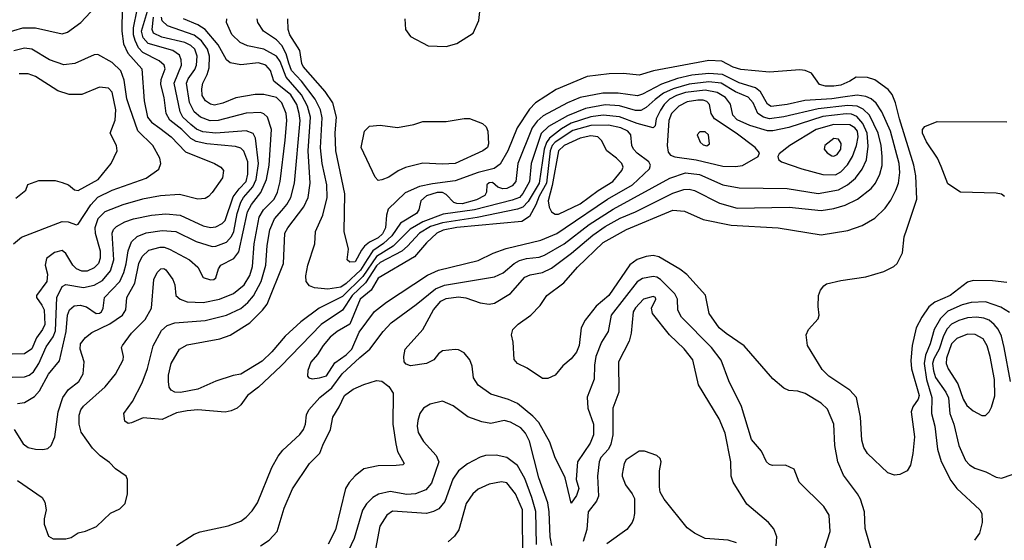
# Model space of a CAD drawing. Extents: x 997026 to 1115308, y 536381 to 619039.
# Tile 398 of 484: x 1060757 to 1066270, y 605155 to 608070. Entities that reach past the tile are written whole.
import ezdxf

# ---------------------------------------------------------------- set-up
doc = ezdxf.new("R2010")
doc.units = 0

msp = doc.modelspace()

# ---------------------------------------------------------------- linework, layer by layer
at = {"layer": '0CON20XD'}
for points in [[(1060428.9, 608075), (1060428.9, 607905), (1060402.5, 607805), (1060414.4, 607744.4), (1060425, 607726.2), (1060445, 607724.3), (1060479.4, 607765), (1060545, 607814.4), (1060580, 607905), (1060609, 607951), (1060634.8, 607975.2), (1060673.3, 607995), (1060775, 608023.9), (1060845, 608024.3), (1060995, 607990.5), (1061025, 607999.5), (1061098.9, 608055), (1061265, 608233.5)], [(1060745, 605920.8), (1060785, 605926.5), (1060840.3, 605959.7), (1060868.1, 605991.9), (1060917.8, 606085), (1060980.4, 606159.6), (1061017.7, 606325), (1061025.3, 606415), (1061035.4, 606445), (1061062.9, 606467.1), (1061095, 606472.6), (1061131.9, 606461.9), (1061184.8, 606424.8), (1061205, 606426.9), (1061215, 606434.6), (1061225.3, 606455), (1061231.8, 606515), (1061318, 606605), (1061341, 606655), (1061353, 606703), (1061364.1, 606775.9), (1061383.7, 606826.3), (1061414.4, 606855.6), (1061465, 606876.2), (1061555, 606889), (1061631.2, 606885), (1061745, 606829), (1061835, 606800), (1061855, 606801.6), (1061915, 606823.8), (1061944, 606856), (1061956.5, 606885), (1061975.6, 606985), (1061995, 607048.4), (1062009.8, 607075), (1062063.4, 607135), (1062080.6, 607175), (1062093.8, 607265), (1062077.6, 607407.6), (1062063.6, 607433.6), (1062025, 607446.9), (1061855, 607434.8), (1061782.1, 607442.1), (1061747.3, 607457.3), (1061715, 607482.5), (1061670.9, 607525), (1061655.2, 607555), (1061622, 607715), (1061663.5, 607815), (1061662.1, 607845), (1061651.8, 607871.8), (1061615, 607898.1), (1061477, 607937), (1061448.5, 607968.5), (1061438.5, 608005), (1061484.4, 608155.6)], [(1062913.3, 608075), (1062916.7, 608015), (1062945, 607976), (1063045, 607924.2), (1063145, 607920.8), (1063205, 607937.5), (1063295.6, 607994.4), (1063328.1, 608065), (1063339.4, 608165)], [(1061331.7, 608138.3), (1061329, 608005), (1061339.2, 607935), (1061363, 607883), (1061441.6, 607795), (1061454.7, 607615), (1061472.4, 607525), (1061495, 607497.1), (1061542.8, 607462.8), (1061604.6, 607415), (1061685, 607330), (1061848, 607265), (1061883.8, 607245), (1061897.5, 607225), (1061892, 607185), (1061835, 607102), (1061815, 607080), (1061795, 607068.6), (1061755, 607064.5), (1061652, 607092), (1061545, 607084.7), (1061445, 607065.7), (1061335, 607034.3), (1061234.5, 606995), (1061195.2, 606954.8), (1061178.8, 606905), (1061179, 606875), (1061208.4, 606775), (1061207.7, 606735), (1061198.6, 606705), (1061175, 606680), (1061135, 606662.9), (1061105, 606661.6), (1061074.6, 606674.6), (1061055.2, 606695.2), (1061015, 606761.8), (1060995, 606777.3), (1060952.6, 606767.4), (1060907.9, 606732.1), (1060899.5, 606695), (1060912.3, 606645), (1060908.9, 606605), (1060850.5, 606525), (1060850.5, 606515), (1060881.7, 606471.8), (1060893.4, 606445), (1060897.2, 606362.8), (1060885.4, 606335), (1060851.4, 606288.6), (1060825, 606227.1), (1060785, 606198.4), (1060715, 606197.8)], [(1060715, 606069.3), (1060785, 606071.3), (1060809.7, 606080.3), (1060835, 606099.3), (1060865.1, 606144.9), (1060905, 606238.9), (1060944.7, 606295.3), (1060957.1, 606327.1), (1060965.2, 606514.8), (1060995, 606576.2), (1061015, 606586.8), (1061115, 606569.8), (1061175, 606583), (1061220.8, 606609.2), (1061266.2, 606663.8), (1061284.8, 606725), (1061274.2, 606875), (1061282, 606895), (1061298.7, 606911.3), (1061345, 606938.4), (1061395, 606954.3), (1061495, 606976.1), (1061575, 606983.8), (1061655, 606975.3), (1061785, 606915.8), (1061825, 606906.4), (1061855, 606909.4), (1061891.8, 606928.2), (1061908.2, 606945), (1061952.4, 607077.6), (1061986.1, 607123.9), (1062024.8, 607165), (1062034.5, 607205), (1062034.5, 607275), (1062013.1, 607333.1), (1061995, 607350.9), (1061965, 607360.5), (1061805, 607374.8), (1061745, 607387.8), (1061715, 607405.2), (1061666, 607456), (1061598.1, 607508.1), (1061576.5, 607545), (1061567, 607635), (1061548.1, 607708.1), (1061549.5, 607735), (1061571, 607795), (1061566.3, 607815), (1061539, 607839), (1061447.3, 607887.3), (1061423.3, 607913.3), (1061403.7, 607953.7), (1061395.3, 607985.3), (1061394.6, 608025), (1061414.6, 608125.4)], [(1060725.6, 605775), (1060777.1, 605695), (1060803.8, 605675), (1060845, 605664.6), (1060887.4, 605662.6), (1060915, 605669.4), (1060932.9, 605685), (1060953.5, 605735), (1060972.7, 605875), (1060999.2, 605955), (1061030.6, 605999.4), (1061087.9, 606045), (1061112.1, 606087.9), (1061118.2, 606155), (1061095.3, 606225), (1061098, 606255), (1061125, 606290), (1061161.5, 606318.5), (1061262.8, 606367.2), (1061332, 606415), (1061350.7, 606445), (1061357.3, 606515), (1061401.5, 606595), (1061425, 606704.3), (1061442.4, 606745), (1061479.7, 606780.3), (1061543, 606797), (1061566, 606796), (1061596.9, 606785), (1061708.1, 606725), (1061754.3, 606685), (1061785, 606626.7), (1061825, 606613.1), (1061845, 606615.8), (1061855.7, 606625), (1061870, 606675), (1061882.9, 606695), (1061956.2, 606733.8), (1061985, 606770.6), (1062033.5, 606995), (1062055, 607034.7), (1062108, 607102), (1062139.6, 607175), (1062154.5, 607255), (1062166.3, 607455), (1062144, 607524), (1062125, 607542.7), (1062105, 607549.7), (1062025, 607546.7), (1061868, 607505), (1061824, 607504), (1061770.4, 607525), (1061734.8, 607555), (1061707.2, 607607.2), (1061690.7, 607715), (1061700.7, 607739.3), (1061738.6, 607791.4), (1061747.1, 607815), (1061751, 607865), (1061737.3, 607905), (1061716, 607926), (1061682.8, 607942.8), (1061552.5, 607972.5), (1061507.3, 607995), (1061499.1, 608015), (1061506.2, 608085)], [(1060745, 605490), (1060883.3, 605395), (1060898.8, 605368.8), (1060905.8, 605325), (1060894.4, 605275), (1060894.4, 605245), (1060917.7, 605177.7), (1060943.9, 605163.9), (1061015, 605163.8), (1061045, 605170), (1061085, 605197.5), (1061125, 605206.7), (1061187.5, 605232.5), (1061265, 605306.7), (1061318.3, 605331.7), (1061348.3, 605361.7), (1061360, 605415), (1061360, 605495), (1061353.3, 605515), (1061293.3, 605555), (1061260.9, 605590.9), (1061208, 605628), (1061165, 605670.8), (1061101.2, 605761.2), (1061090.4, 605805), (1061090.4, 605855), (1061099.3, 605885), (1061114.4, 605905.6), (1061235.2, 606014.8), (1061294.3, 606085), (1061337.5, 606165), (1061339.2, 606185), (1061328, 606235), (1061332.5, 606245), (1061383.3, 606315), (1061459.2, 606390.8), (1061495.3, 606455), (1061509.1, 606615), (1061527.8, 606655), (1061546.7, 606675), (1061565, 606676.5), (1061575, 606670), (1061615.5, 606615), (1061625.6, 606585), (1061631.9, 606525), (1061655.8, 606505), (1061695, 606490.9), (1061785, 606485.8), (1061875.6, 606504.4), (1061955, 606537.8), (1062013.6, 606585), (1062045, 606638.2), (1062061.1, 606688.9), (1062069.3, 606815), (1062099, 606965), (1062122.3, 607005), (1062181.2, 607065), (1062200.7, 607105), (1062216, 607165), (1062243.5, 607395), (1062253.8, 607505), (1062248.8, 607545), (1062225.2, 607605), (1062195, 607634.8), (1062125, 607650.9), (1062075, 607651.7), (1061967.7, 607632.2), (1061895, 607602.2), (1061847.6, 607592.4), (1061825, 607597.3), (1061798.2, 607615), (1061779.2, 607645), (1061776.9, 607683.1), (1061782.2, 607715), (1061807.4, 607762.6), (1061818.8, 607801.2), (1061819.7, 607865), (1061807.9, 607905), (1061775, 607951.3), (1061735, 607983.8), (1061585.1, 608035.1), (1061554.1, 608064.1), (1061550.9, 608085)], [(1065445, 607528.1), (1065415, 607540.7), (1065385, 607543.1), (1065255, 607527.9), (1065064, 607466), (1064975, 607448.5), (1064945, 607448.7), (1064845, 607477.9), (1064775, 607510), (1064749.7, 607535), (1064736.6, 607596.6), (1064709.5, 607635), (1064662.4, 607662.4), (1064595, 607676), (1064485, 607661.6), (1064434.1, 607645), (1064395.5, 607624.5), (1064365.5, 607595), (1064346, 607564), (1064321.7, 607515), (1064314.5, 607475.5), (1064305, 607464), (1064215, 607488.2), (1064116.1, 607526.1), (1064025, 607535.4), (1063955, 607526.2), (1063845, 607490.2), (1063791, 607459), (1063723.1, 607406.9), (1063706.7, 607383.3), (1063693.1, 607345), (1063666.5, 607155), (1063605, 607051.2), (1063575, 607020.6), (1063545, 607008.7), (1063317.8, 606962.2), (1063125, 606932.8), (1063058.3, 606911.8), (1062995.6, 606875), (1062928.9, 606801.1), (1062896.2, 606773.8), (1062775, 606710.3), (1062755, 606691.6), (1062694, 606596), (1062619.4, 606525), (1062565, 606443), (1062445, 606363.7), (1062219.2, 606130.8), (1062095, 606012.5), (1062032.2, 605965), (1061996.2, 605913.8), (1061974.6, 605895.4), (1061940.9, 605879.1), (1061907.6, 605872.4), (1061755, 605884.7), (1061695, 605880.6), (1061635, 605868.2), (1061555, 605830.9), (1061448.3, 605841.7), (1061383.6, 605813.6), (1061365, 605810), (1061345, 605822.5), (1061340, 605865), (1061388.3, 605931.7), (1061443.7, 606036.3), (1061473, 606117), (1061505, 606244.2), (1061550.5, 606329.5), (1061582.3, 606357.7), (1061625, 606373.4), (1061795, 606386.6), (1061915, 606414.8), (1061995, 606453.8), (1062035, 606485.8), (1062066.1, 606523.9), (1062109, 606605), (1062136.2, 606696.2), (1062143.1, 606805), (1062157.1, 606892.9), (1062184.3, 606955), (1062225, 607001.8), (1062253.3, 607035), (1062276.1, 607075), (1062296.1, 607155), (1062326.9, 607505), (1062322.7, 607545), (1062308.1, 607595), (1062275, 607648.8), (1062180, 607725), (1062161.8, 607785), (1062136.2, 607815), (1062095, 607828), (1061995, 607817.2), (1061935, 607827.7), (1061915, 607845.5), (1061869.2, 607929.2), (1061794.9, 608014.9), (1061755, 608042), (1061674.5, 608075)], [(1063938.8, 605895), (1063970.4, 605805), (1063969.6, 605745), (1063951.7, 605698.3), (1063880.8, 605595), (1063873.8, 605495), (1063887.5, 605445), (1063875, 605406.7), (1063845, 605363.3), (1063811.2, 605505), (1063753.4, 605623.4), (1063725.3, 605705.3), (1063664.4, 605814.4), (1063630.6, 605850.6), (1063545, 605920.4), (1063495, 605943.4), (1063395, 605973.5), (1063324, 606024), (1063298.1, 606065), (1063290.3, 606130.3), (1063277.1, 606165), (1063245, 606205.7), (1063215, 606221.4), (1063195.8, 606224.2), (1063125, 606216), (1063101.3, 606198.7), (1063075.8, 606165), (1063035, 606145.5), (1062945, 606132.2), (1062921.3, 606141.3), (1062910.8, 606155), (1062907.5, 606185), (1062916, 606225), (1063014, 606336), (1063074.8, 606445), (1063115, 606494.7), (1063145, 606508.4), (1063215, 606518.8), (1063255, 606512), (1063335, 606484.6), (1063385, 606476.9), (1063415, 606482.5), (1063505, 606537.5), (1063585, 606628.7), (1063615, 606641.2), (1063685, 606653.8), (1063735, 606678.9), (1063847.2, 606762.8), (1063966, 606864), (1064035, 606912.3), (1064120.3, 606959.7), (1064205.1, 606994.9), (1064415, 607099.3), (1064475, 607118.4), (1064505, 607120.5), (1064535, 607114.2), (1064675, 607042.9), (1064775, 607015.3), (1065065, 607020.3), (1065245, 607001.1), (1065315, 607012.8), (1065378.3, 607031.7), (1065447.8, 607065), (1065525, 607125.4), (1065548.7, 607155), (1065572.9, 607205), (1065585.7, 607254.3), (1065586.5, 607305), (1065580.7, 607365), (1065564.5, 607435), (1065515.3, 607535.3), (1065479.5, 607569.5), (1065445.9, 607585.9), (1065395, 607590), (1065228.7, 607571.3), (1065035, 607526.2), (1064955, 607514.5), (1064921.8, 607525), (1064890.8, 607545), (1064864.7, 607605), (1064835.7, 607635.7), (1064765, 607666.9), (1064685, 607714), (1064615, 607723), (1064505, 607708.7), (1064416.7, 607683.3), (1064361.6, 607658.4), (1064315, 607623), (1064265, 607577.6), (1064235, 607562.2), (1064205, 607561.7), (1064115, 607587.4), (1064035, 607592.9), (1063925, 607573.6), (1063825, 607531.8), (1063718.4, 607471.6), (1063676.3, 607433.7), (1063620.3, 607265), (1063611.4, 607165), (1063575, 607096.5), (1063555.1, 607074.9), (1063515, 607059), (1063304.3, 607005.7), (1063128.4, 606981.6), (1063015, 606938.9), (1062943.7, 606896.3), (1062848.6, 606801.4), (1062755, 606744.9), (1062678.1, 606631.9), (1062565, 606521.1), (1062434.2, 606455.8), (1062330.9, 606379.1), (1062242.8, 606297.2), (1062169.4, 606210.6), (1062115, 606158.9), (1061995, 606084.5), (1061952.1, 606077.9), (1061855, 606045.6), (1061755, 606000.7), (1061657.7, 605982.3), (1061625, 605984.4), (1061605.6, 605995.6), (1061595, 606012.5), (1061589.5, 606045), (1061590.6, 606079.4), (1061605.5, 606145), (1061651.9, 606225), (1061695, 606250.4), (1061877.4, 606282.6), (1061935, 606303.1), (1062046.7, 606373.3), (1062116.7, 606443.3), (1062142.1, 606477.9), (1062234.1, 606705), (1062242.7, 606875), (1062259.1, 606905), (1062348.5, 607021.5), (1062372.3, 607075), (1062384.3, 607155), (1062372.7, 607335), (1062385.5, 607525), (1062368.3, 607585), (1062335, 607650.2), (1062249.2, 607749.2), (1062215, 607835.8), (1062195, 607866.1), (1062125, 607904.4), (1062033.3, 607923.3), (1061992, 607942), (1061945, 607988.1), (1061915.5, 608055), (1061917.5, 608075)], [(1062263.4, 607826.6), (1062249.2, 607879.2), (1062225.1, 607925.1), (1062195, 607956.8), (1062121.5, 608005), (1062090.9, 608055), (1062086.2, 608075)], [(1065617.5, 605532.5), (1065505, 605641.4), (1065483.5, 605675), (1065472.2, 605715), (1065464.4, 605845), (1065442.5, 605955), (1065406.2, 605996.2), (1065288, 606075), (1065250.7, 606110.7), (1065168.8, 606245), (1065160, 606305), (1065173.3, 606335), (1065228.8, 606395), (1065233.8, 606415), (1065228, 606465), (1065230.8, 606525), (1065242, 606555), (1065260.5, 606579.5), (1065275, 606591.2), (1065355, 606610), (1065495, 606630.8), (1065595, 606660), (1065651.7, 606688.3), (1065670, 606705), (1065700, 606765), (1065710, 606855), (1065725, 606897.5), (1065780.8, 607065), (1065775.8, 607195), (1065764.4, 607255), (1065683, 607515), (1065661.6, 607605), (1065641.7, 607651.7), (1065619.4, 607679.4), (1065545, 607733.1), (1065505, 607746.9), (1065440.8, 607749.2), (1065406, 607725), (1065355, 607703.9), (1065315, 607697), (1065268.5, 607698.5), (1065235, 607707.3), (1065190.3, 607770.3), (1065156, 607786), (1065125, 607788.7), (1064955, 607776.2), (1064795, 607791), (1064751.9, 607805), (1064687.9, 607837.9), (1064615, 607842), (1064306.8, 607783.2), (1064225, 607759.4), (1064138.3, 607768.3), (1064057.8, 607767.8), (1063935, 607752.2), (1063760.3, 607679.7), (1063644.8, 607605.2), (1063611.1, 607568.9), (1063542.9, 607465), (1063490.7, 607335), (1063448, 607262), (1063413.5, 607236.5), (1063324.4, 607215), (1063195, 607167.8), (1063068.6, 607151.4), (1062995, 607135.2), (1062915, 607100.2), (1062821.2, 607008.8), (1062810.7, 606975), (1062805.1, 606904.9), (1062789.4, 606870.6), (1062765, 606848.6), (1062716.5, 606823.5), (1062688.5, 606801.5), (1062670.3, 606779.7), (1062635.4, 606715), (1062605, 606711.9), (1062590, 606725), (1062598.9, 606785), (1062573.3, 606885), (1062577.8, 607095), (1062527, 607335), (1062524, 607436), (1062531.1, 607525), (1062511.2, 607605), (1062468.3, 607668.3), (1062345, 607807.8), (1062336.8, 607825), (1062326.7, 607896.7), (1062270, 607985), (1062260.6, 608015), (1062257.9, 608075)], [(1060722.5, 606815), (1060768.2, 606851.8), (1060995, 606939.7), (1061028.6, 606938.6), (1061075, 606921.1), (1061085, 606924.3), (1061155, 607032.9), (1061195, 607077.1), (1061275, 607116.4), (1061465, 607182.7), (1061536, 607234), (1061547.8, 607265), (1061541.5, 607295), (1061502.9, 607365), (1061418.3, 607448.3), (1061373.3, 607576.7), (1061357.4, 607627.4), (1061342, 607732), (1061322.9, 607782.9), (1061275, 607831.2), (1061195, 607874.4), (1061175, 607873.1), (1061065.3, 607824.7), (1061005, 607816.6), (1060925, 607845.9), (1060825, 607904.7), (1060785, 607910.7), (1060725, 607896.5)], [(1065536.2, 605066.2), (1065491.5, 605221.5), (1065488.2, 605315), (1065464.5, 605385), (1065448.5, 605415), (1065370.1, 605520.1), (1065338.5, 605595), (1065321.1, 605685), (1065316.1, 605805), (1065279.7, 605889.7), (1065245, 605923.8), (1065155, 605977.1), (1065115, 605990.8), (1065064.6, 605994.6), (1065035, 606006.9), (1064975, 606059.2), (1064813.7, 606243.7), (1064712.6, 606312.6), (1064673.1, 606345), (1064617.1, 606425), (1064597.8, 606527.8), (1064492.7, 606642.7), (1064454.1, 606674.1), (1064335, 606742.3), (1064305, 606748.9), (1064265, 606744), (1064215, 606728.2), (1064173.2, 606696.8), (1064056.3, 606525), (1063984.8, 606465.2), (1063923, 606387), (1063901.6, 606345), (1063889.2, 606245), (1063875, 606209.4), (1063845, 606170.6), (1063798.6, 606131.4), (1063755, 606080), (1063715, 606061.2), (1063685, 606062), (1063599.6, 606119.6), (1063545, 606144.3), (1063525, 606167.5), (1063520, 606265), (1063510.8, 606305), (1063519.2, 606335), (1063548, 606365), (1063619.2, 606415), (1063671.1, 606468.9), (1063708.9, 606525), (1063803.5, 606596.5), (1063879.6, 606685), (1064025, 606822.2), (1064154.5, 606895), (1064415, 607004.2), (1064478.7, 606998.7), (1064585, 606951.5), (1064740.7, 606919.3), (1065005, 606905.3), (1065245, 606866.2), (1065395, 606889.2), (1065475, 606917.3), (1065545, 606958.5), (1065603.6, 607015), (1065635, 607059.4), (1065663.3, 607115), (1065677.1, 607155), (1065686.2, 607215), (1065682.5, 607265), (1065633, 607445), (1065585.2, 607555), (1065552.2, 607602.2), (1065525, 607627.5), (1065495, 607640.7), (1065446.8, 607646.8), (1065367, 607637), (1065305, 607626.5), (1065153.3, 607616.7), (1065054.4, 607594.4), (1064965, 607583.8), (1064945, 607596.2), (1064905.6, 607665.6), (1064878, 607688), (1064785, 607716.2), (1064692.6, 607762.6), (1064615, 607769.3), (1064520.4, 607759.6), (1064440, 607740), (1064351.6, 607708.4), (1064245, 607652.8), (1064216.2, 607643.8), (1064108.3, 607658.3), (1064021.7, 607658.3), (1063895, 607635.2), (1063825, 607604), (1063689.1, 607530.9), (1063655, 607501.6), (1063626.6, 607465), (1063546.9, 607265), (1063535.2, 607165), (1063515, 607140), (1063485, 607124.3), (1063462.4, 607122.4), (1063435, 607131.8), (1063405, 607157.8), (1063385, 607156), (1063373.5, 607145), (1063370.5, 607105), (1063360.9, 607085), (1063315, 607060.8), (1063235, 607039.9), (1063205, 607040.4), (1063187.3, 607047.3), (1063145, 607091), (1063125, 607102.3), (1063095, 607101.8), (1063035, 607083), (1063003.2, 607055), (1062991.6, 607005), (1062978.4, 606985), (1062888.8, 606931.2), (1062840.3, 606859.7), (1062793.7, 606816.3), (1062734.6, 606775.4), (1062701.9, 606728.1), (1062665, 606667.9), (1062585, 606592.3), (1062555, 606572.6), (1062481.7, 606561.7), (1062407.9, 606567.9), (1062380, 606580), (1062361.5, 606605), (1062359.1, 606635), (1062370.8, 606695), (1062409.5, 606815), (1062413.5, 606885), (1062454.8, 606975.3), (1062478.8, 607075), (1062476.6, 607145), (1062451, 607265), (1062441.7, 607351.7), (1062451.3, 607521.3), (1062441.2, 607565), (1062411.1, 607625), (1062335.8, 607725.8), (1062280, 607785), (1062263.4, 607826.6)], [(1060735, 607070), (1060792.5, 607115), (1060803.6, 607146.4), (1060865, 607169.2), (1060955, 607168.9), (1060995, 607159.4), (1061031.2, 607145), (1061065, 607118), (1061084.1, 607114.1), (1061197.5, 607175), (1061269.5, 607265), (1061302.5, 607335), (1061298.6, 607365), (1061264.5, 607435), (1061292.4, 607507.6), (1061295.3, 607564.7), (1061275, 607664), (1061255, 607687.1), (1061205, 607691.4), (1061105, 607651.9), (1061035, 607651.5), (1060971.7, 607671.7), (1060845, 607752.7), (1060805, 607767.3), (1060755, 607767.3)], [(1064765, 607248), (1064805, 607254.6), (1064892.5, 607305), (1064900, 607325), (1064875.8, 607355), (1064769.2, 607435), (1064648.4, 607515), (1064628.4, 607545), (1064619.1, 607595), (1064605, 607612), (1064585, 607619.5), (1064555, 607620.2), (1064495, 607609.4), (1064447.8, 607585), (1064406.7, 607545), (1064391.5, 607505), (1064381.7, 607365), (1064387.9, 607327.9), (1064401.6, 607311.6), (1064425, 607302.8), (1064545, 607285.9), (1064695, 607249.7), (1064765, 607248)], [(1061635, 605126.9), (1061735, 605189.1), (1061767.1, 605202.9), (1061925, 605235.4), (1061995, 605263.1), (1062024.7, 605285.3), (1062059.4, 605320.6), (1062089.1, 605365), (1062168.1, 605561.9), (1062203.8, 605626.2), (1062230.2, 605659.8), (1062325, 605747.8), (1062346.5, 605775), (1062357.3, 605805), (1062362.4, 605857.6), (1062375.4, 605885), (1062438.4, 605955), (1062505, 606009), (1062562.7, 606087.3), (1062661.5, 606178.5), (1062717.8, 606225), (1062791.5, 606325), (1062837.3, 606372.7), (1062977.1, 606475), (1063086.1, 606563.9), (1063135, 606583.8), (1063415, 606631.1), (1063465, 606652.7), (1063525.5, 606704.5), (1063555, 606721.1), (1063595, 606732.5), (1063665, 606740), (1063695, 606750.9), (1063805, 606815.6), (1063946, 606924), (1064079.4, 607009.4), (1064397.1, 607182.9), (1064485, 607212.6), (1064562.8, 607202.8), (1064695, 607145.3), (1064785, 607129.4), (1065055, 607124.2), (1065227.2, 607097.2), (1065342.2, 607117.8), (1065392.5, 607145), (1065436.7, 607183.3), (1065475, 607232.9), (1065497.8, 607285), (1065507.6, 607362.4), (1065501.7, 607435), (1065478.2, 607488.2), (1065445, 607528.1)], [(1062765, 607170), (1062747.7, 607187.7), (1062670, 607355), (1062688.8, 607445), (1062715, 607473.3), (1062775, 607480), (1062872.7, 607467.3), (1062965, 607484), (1063015, 607500), (1063145, 607500), (1063245, 607517.5), (1063275, 607517.5), (1063349.5, 607489.5), (1063369.5, 607469.5), (1063378, 607445), (1063383.1, 607375), (1063375.7, 607355), (1063350, 607335), (1063195, 607265.5), (1063125, 607260.5), (1063015, 607267.1), (1062917.6, 607242.4), (1062875.5, 607224.5), (1062825, 607188.8), (1062785, 607173.8), (1062765, 607170)], [(1066270.7, 607080.7), (1066255, 607093.3), (1066225, 607098.8), (1066024.1, 607104.1), (1065955, 607151.2), (1065917.4, 607247.4), (1065896.9, 607295), (1065835, 607386.2), (1065811.9, 607435), (1065812.9, 607455), (1065825, 607472), (1065895, 607500), (1066285, 607498.8)], [(1062395, 606058.6), (1062435, 606064.6), (1062475, 606076.4), (1062521, 606149), (1062585, 606194), (1062617.7, 606225), (1062658.9, 606321.1), (1062744.3, 606435.7), (1062811, 606489), (1063039.9, 606640.1), (1063102.9, 606667.1), (1063325, 606722.5), (1063407.6, 606762.4), (1063480.7, 606789.3), (1063675, 606835.8), (1063765, 606873), (1063812.2, 606905), (1064048.4, 607065), (1064188.8, 607145), (1064284.5, 607235), (1064289.5, 607255), (1064280, 607275), (1064215, 607322.7), (1064194.1, 607345), (1064185.3, 607365), (1064179.3, 607425), (1064162, 607445), (1064123.6, 607465), (1064055, 607479.9), (1063955, 607478), (1063855, 607449.9), (1063755.5, 607385), (1063738.6, 607365), (1063727.5, 607335), (1063706, 607154), (1063665, 607082.4), (1063646.5, 607033.5), (1063612.5, 606967.5), (1063569.1, 606940.9), (1063205, 606906), (1063128.1, 606891.9), (1063092.1, 606875), (1063035, 606820.6), (1062968, 606742), (1062765, 606622.4), (1062724.9, 606555.1), (1062662.8, 606505), (1062605.3, 606364.7), (1062535.5, 606325), (1062495, 606291.8), (1062456.2, 606245), (1062425.5, 606195), (1062386.7, 606153.3), (1062371.4, 606105), (1062368.8, 606075), (1062376.7, 606065), (1062395, 606058.6)], [(1064605, 607364.5), (1064620, 607375), (1064613.1, 607425), (1064595, 607442.2), (1064565, 607442.5), (1064550, 607425), (1064568, 607385), (1064585, 607370), (1064605, 607364.5)], [(1065325, 607200.7), (1065355, 607217.9), (1065392.9, 607257.1), (1065421, 607305), (1065442.8, 607365), (1065451.1, 607415), (1065447.4, 607445), (1065432.7, 607465), (1065405, 607482.2), (1065315, 607482.9), (1065216.2, 607455), (1065068.6, 607365), (1065010.5, 607319.5), (1065002.5, 607305), (1065006.4, 607286.4), (1065022.5, 607275), (1065136.2, 607235), (1065254.2, 607204.2), (1065325, 607200.7)], [(1063755, 606981.1), (1063775, 606981.8), (1063895, 607039), (1063996.5, 607113.5), (1064078.8, 607165), (1064129.6, 607225), (1064135.4, 607245), (1064128.5, 607265), (1064099.6, 607295), (1064045, 607335.4), (1064014.2, 607394.2), (1063993.6, 607413.6), (1063955, 607419.6), (1063895, 607407.5), (1063806.5, 607365), (1063774.8, 607335), (1063738.7, 607141.3), (1063716.5, 607055), (1063721, 607021), (1063734.8, 606994.8), (1063755, 606981.1)], [(1065315, 607305.3), (1065335, 607314.7), (1065354.2, 607345), (1065356.8, 607376.8), (1065341.2, 607401.2), (1065315, 607404.6), (1065265.5, 607365), (1065262.2, 607345), (1065277.8, 607325), (1065305, 607307.3), (1065315, 607305.3)], [(1065263.3, 605105), (1065295.8, 605204.2), (1065289.2, 605295), (1065259.2, 605345), (1065120.9, 605480.9), (1065093, 605553), (1065045.9, 605575.9), (1064973.2, 605573.2), (1064955, 605579.2), (1064939.2, 605595), (1064910, 605655), (1064855, 605718.8), (1064799.1, 605905), (1064728.1, 606048.1), (1064684.2, 606164.2), (1064630.9, 606235), (1064462.3, 606405), (1064442.9, 606442.9), (1064440.4, 606505), (1064426.1, 606535), (1064345, 606615.3), (1064325, 606628.4), (1064305, 606632.2), (1064245, 606621.9), (1064215, 606601.8), (1064068.2, 606415), (1064052.3, 606325), (1064015.7, 606264.3), (1063983.9, 606183.9), (1063975.3, 606135), (1063973, 606057), (1063933.8, 605956.2), (1063938.8, 605895)], [(1066285, 606598.5), (1066205, 606608.5), (1066095, 606610), (1066065, 606600.5), (1065966.7, 606525), (1065881, 606489), (1065847.8, 606462.2), (1065808.9, 606405), (1065777.7, 606345), (1065754, 606245), (1065747.7, 606162.3), (1065751.3, 606115), (1065794.1, 605965), (1065788, 605945), (1065757.3, 605902.8), (1065748.9, 605875), (1065766.9, 605735), (1065758.6, 605641.4), (1065744.3, 605575.7), (1065725.7, 605544.3), (1065685, 605523.8), (1065655, 605520), (1065617.5, 605532.5)], [(1064993.2, 605125), (1064996.2, 605175), (1064979.4, 605219.4), (1064949.2, 605255), (1064828, 605358), (1064751.2, 605481.2), (1064741.5, 605515), (1064738.5, 605595), (1064706.7, 605755), (1064674.6, 605835), (1064557.3, 606025), (1064526.9, 606165), (1064477, 606227), (1064394.8, 606304.7), (1064300, 606425), (1064294.4, 606455.6), (1064318.9, 606505), (1064316.7, 606515), (1064305, 606521.1), (1064250.8, 606505), (1064205, 606456.4), (1064192.9, 606435), (1064181.8, 606315), (1064170.6, 606269.4), (1064109.2, 606155), (1064112.1, 605985), (1064078.4, 605895), (1064078.9, 605811.1), (1064078.4, 605745), (1064067.5, 605692.5), (1064053.3, 605665), (1064011.7, 605618.3), (1064001.1, 605595), (1063991.9, 605515), (1063997.7, 605402.3), (1063986.1, 605373.9), (1063940.7, 605315), (1063932.7, 605215), (1063912, 605148)], [(1066300.1, 606430.1), (1066250.9, 606460.9), (1066165, 606490.2), (1066085, 606486.9), (1066035, 606472.9), (1065955, 606438.4), (1065913.7, 606396.3), (1065878, 606335), (1065855.6, 606255), (1065829, 606191), (1065822.2, 606145), (1065833.8, 606055), (1065865.2, 605955), (1065863.2, 605865), (1065880.5, 605795), (1065895.9, 605665), (1065916.2, 605596.2), (1065970.4, 605490.4), (1066005, 605445.5), (1066132.5, 605325), (1066144.3, 605304.3), (1066147.1, 605255), (1066130.6, 605195), (1066104.3, 605155)], [(1066304.8, 606045), (1066270, 606235), (1066255, 606297.5), (1066236.6, 606336.6), (1066214.2, 606364.2), (1066185, 606386.8), (1066155, 606399.5), (1066115, 606403.9), (1066065, 606400.2), (1066015, 606386.6), (1065975, 606365.2), (1065950.9, 606339.1), (1065930.3, 606299.7), (1065905.5, 606224.5), (1065875, 606172), (1065869, 606145), (1065873.3, 606103.4), (1065885, 606066.2), (1065943.8, 605985), (1065957.6, 605952.4), (1065965.3, 605865), (1065987.1, 605805), (1066015.4, 605685), (1066052.2, 605602.2), (1066075, 605577.8), (1066105, 605558.9), (1066167.6, 605537.6), (1066225, 605508.9), (1066255, 605503.3)], [(1066165, 605853.8), (1066185, 605874), (1066199.3, 605900.7), (1066216.9, 605963.1), (1066216.1, 606055), (1066191.6, 606185), (1066175, 606244.4), (1066152.4, 606282.4), (1066107.2, 606307.2), (1066065, 606309.2), (1066005, 606284.7), (1065975, 606255.3), (1065947.2, 606175), (1065945.2, 606145), (1065955.8, 606115), (1066010.7, 606030.7), (1066040.4, 605945), (1066059.7, 605909.7), (1066095, 605879.5), (1066145, 605854.2), (1066165, 605853.8)], [(1062106.2, 605123.8), (1062154.5, 605155.5), (1062198.6, 605205), (1062238.5, 605335), (1062285, 605443.8), (1062379.2, 605585), (1062437.3, 605642.7), (1062455, 605688), (1062498.1, 605775), (1062511.4, 605845), (1062546.9, 605903.1), (1062575, 605966.7), (1062625, 606002.2), (1062685, 606027.1), (1062755, 606049.2), (1062785, 606046), (1062825, 606016.7), (1062848.3, 605978.3), (1062847.3, 605805), (1062862.9, 605695), (1062873, 605653), (1062910, 605585), (1062901.7, 605578.3), (1062865, 605574.2), (1062765, 605572.9), (1062685, 605556), (1062635, 605516.2), (1062601.1, 605478.9), (1062582.2, 605445), (1062525.8, 605214.2), (1062485, 605134.4)], [(1063736.7, 605126.7), (1063728.1, 605175), (1063722.6, 605315), (1063714.8, 605364.8), (1063664.8, 605505), (1063611, 605711), (1063588.8, 605755), (1063563.6, 605785), (1063505, 605817.2), (1063470, 605825), (1063395, 605808.7), (1063345, 605818), (1063266.6, 605846.6), (1063185, 605908.8), (1063125, 605934.7), (1063055, 605918), (1063017.3, 605895), (1062996.8, 605865), (1062985.9, 605825), (1062982.2, 605795), (1062989.1, 605759.1), (1063018, 605708), (1063089.4, 605629.4), (1063104.2, 605595), (1063062.5, 605475), (1063032.2, 605437.8), (1062974.3, 605415.7), (1062925, 605411.4), (1062832.4, 605427.6), (1062766.2, 605413.8), (1062734.4, 605395.6), (1062699.8, 605360.2), (1062676.9, 605323.1), (1062630.3, 605165), (1062596.7, 605095)], [(1063651.7, 605131.7), (1063647, 605317), (1063625.6, 605395), (1063585, 605501.5), (1063545, 605574.5), (1063485, 605618.9), (1063425, 605630.9), (1063365, 605629.1), (1063335, 605620.6), (1063265, 605582.5), (1063215, 605544.5), (1063182.3, 605497.7), (1063137.8, 605372.2), (1063105, 605330.5), (1063075, 605315.5), (1063035, 605305.5), (1062845, 605318.5), (1062813.3, 605295), (1062774.5, 605235), (1062749.1, 605105)], [(1064770.3, 605140.3), (1064725, 605155.6), (1064595, 605165.8), (1064535, 605194.2), (1064494.6, 605224.6), (1064366.2, 605385), (1064344.1, 605424.1), (1064338.8, 605455), (1064338.8, 605545), (1064348.8, 605595), (1064343.6, 605613.6), (1064325, 605630), (1064255, 605653.3), (1064225, 605653.3), (1064153.8, 605605), (1064142, 605585), (1064131.2, 605525), (1064130, 605515), (1064148.8, 605465), (1064187.5, 605415), (1064199.3, 605389.3), (1064200, 605305), (1064193.8, 605276.2), (1064185.7, 605254.3), (1064157.5, 605215), (1064045, 605135.6)], [(1066255, 605503.3), (1066315, 605522.9)], [(1063574.3, 605045), (1063572.4, 605325), (1063534.2, 605415), (1063485, 605476.8), (1063455, 605482), (1063385, 605469.7), (1063325, 605441.1), (1063293.8, 605416.2), (1063258, 605362), (1063215.8, 605214.3), (1063192.4, 605177.6), (1063156.4, 605146.4)]]:
    msp.add_lwpolyline(points, dxfattribs=at)

doc.saveas('drawing.dxf')
